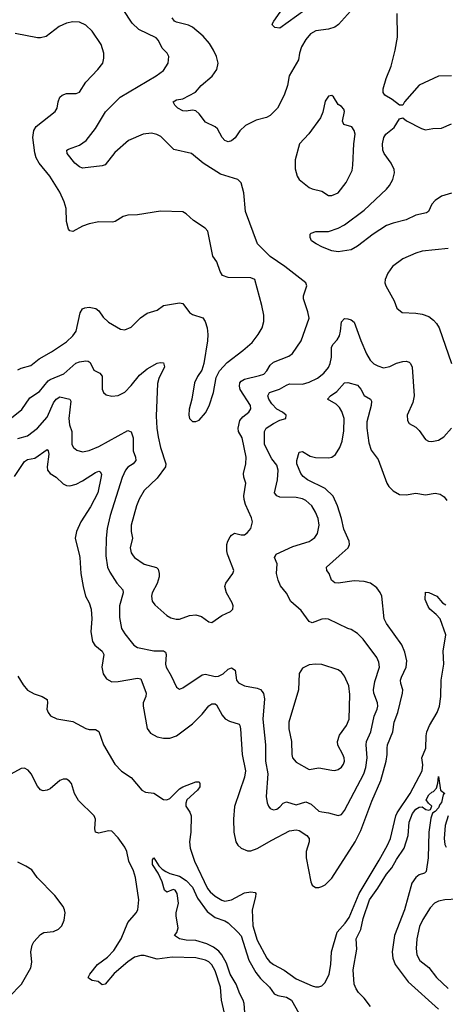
# Model space of a CAD drawing. Header units: inches. Extents: x 1682530 to 1839546, y 640742 to 791647.
# Tile 523 of 656: x 1773681 to 1776313, y 667224 to 673318. Entities that reach past the tile are written whole.
import ezdxf

# ---------------------------------------------------------------- set-up
doc = ezdxf.new("R2010")
doc.units = ezdxf.units.IN
doc.header["$MEASUREMENT"] = 0
doc.layers.add('B7676', color=7, linetype='Continuous')
doc.layers.add('B7677', color=7, linetype='Continuous')

msp = doc.modelspace()

# ---------------------------------------------------------------- linework, layer by layer
at = {"layer": 'B7676', "color": 5}
for points, elevation in [([(1774050.1, 670000), (1774052.4, 669990), (1774058.5, 669890), (1774072.4, 669810), (1774087.2, 669750), (1774110.3, 669710), (1774122.2, 669670), (1774127.3, 669610), (1774121.2, 669530), (1774130.2, 669470.2), (1774146.5, 669446.5), (1774191.6, 669410), (1774202, 669390), (1774189.2, 669310), (1774196.5, 669270), (1774218.3, 669238.3), (1774250, 669221.1), (1774290, 669222.2), (1774410, 669243.2), (1774430, 669237.8), (1774462.9, 669150), (1774461.8, 669130), (1774444.7, 669090), (1774443.9, 669070), (1774470, 668930.7), (1774490, 668902), (1774530, 668880.2), (1774570, 668871.2), (1774608.8, 668871.2), (1774650, 668886.7), (1774750, 668961.1), (1774810, 669020.2), (1774849.4, 669070.6), (1774870, 669083.5), (1774890, 669084), (1774897.6, 669077.6), (1774933.5, 669013.5), (1774951.5, 668991.5), (1774977.2, 668977.2), (1775037.2, 668957.2), (1775043.1, 668950), (1775046.4, 668930), (1775055.8, 668770), (1775078, 668670), (1775071.6, 668630), (1775009.4, 668449.4), (1775003.5, 668370), (1775004.3, 668290), (1775017.8, 668230), (1775030, 668208.4), (1775050.2, 668190.2), (1775090, 668174.4), (1775110, 668174.7), (1775150, 668188.6), (1775239.3, 668240.7), (1775350, 668297.4), (1775390, 668305), (1775410, 668299.7), (1775455.6, 668270), (1775470.2, 668250), (1775470.2, 668230), (1775453, 668170), (1775452.6, 668130), (1775481.6, 667981.6), (1775490, 667962), (1775510, 667947.2), (1775530, 667946.5), (1775550, 667952.8), (1775570, 667964.4), (1775610, 668004.7), (1775755.3, 668230), (1775790, 668299), (1775857.8, 668482.2), (1775914.1, 668610), (1775947.2, 668730), (1775953.9, 668770), (1775952.3, 668810), (1775956.1, 668830), (1775987.9, 668910), (1775996.5, 668970), (1776019.1, 669030), (1776048.6, 669150), (1776049.7, 669170), (1776036.8, 669210), (1776035.8, 669230), (1776041.1, 669250), (1776070.5, 669310), (1776075, 669350), (1776063, 669403), (1776044.8, 669450), (1775950, 669581.3), (1775934.6, 669610), (1775919.8, 669750), (1775910, 669774), (1775890, 669802.4), (1775850.6, 669830.6), (1775810, 669840.3), (1775750, 669845.6), (1775650, 669831), (1775630, 669833), (1775608.6, 669848.6), (1775594.3, 669890), (1775580.5, 669910), (1775578.7, 669930), (1775656.9, 670000)], 620), ([(1774214.2, 670000), (1774224.6, 669930), (1774238.9, 669898.9), (1774282.2, 669830), (1774319.6, 669790), (1774320.2, 669770), (1774298.2, 669690), (1774298.4, 669618.4), (1774311.3, 669550), (1774330, 669518), (1774370, 669466.7), (1774387, 669447), (1774410, 669432.8), (1774510, 669411.1), (1774571.1, 669411.1), (1774582.9, 669402.9), (1774587.6, 669390), (1774582.6, 669330), (1774586.9, 669310), (1774617.8, 669257.8), (1774650, 669187.3), (1774670, 669175.5), (1774690, 669182.4), (1774810, 669263.2), (1774830, 669267.9), (1774890, 669252.3), (1774910, 669255.6), (1774939.7, 669270), (1774970, 669298.7), (1774990, 669307), (1775012.8, 669292.8), (1775020.8, 669230), (1775033, 669213), (1775070, 669194.9), (1775150, 669181.7), (1775170, 669171.8), (1775180.6, 669160.6), (1775188.5, 669148.5), (1775194, 669114), (1775184.8, 668990), (1775200.2, 668830), (1775201.5, 668730), (1775214.8, 668650), (1775205, 668510), (1775211.2, 668471.2), (1775220.3, 668450), (1775230, 668437.1), (1775250, 668428.9), (1775270, 668432.9), (1775290, 668446.3), (1775310, 668468.9), (1775330, 668477.3), (1775390, 668458.2), (1775450, 668478.2), (1775483.2, 668463.2), (1775530, 668420.3), (1775550, 668414.7), (1775590.2, 668410.2), (1775650, 668392.4), (1775670, 668399.3), (1775690, 668423), (1775808.2, 668650), (1775821.3, 668690), (1775829.9, 668750), (1775823.6, 668830), (1775826.1, 668850), (1775851.9, 668910), (1775872.7, 669007.3), (1775891.4, 669050), (1775894.6, 669070), (1775893, 669090), (1775871.4, 669150), (1775868.5, 669170), (1775877.2, 669222.8), (1775906.2, 669310), (1775902.3, 669342.3), (1775888.6, 669370), (1775804, 669484), (1775770, 669519.7), (1775730, 669544.2), (1775710, 669549.7), (1775590, 669607.1), (1775570, 669611), (1775550, 669608.4), (1775490, 669585.4), (1775470, 669593.3), (1775422.2, 669662.2), (1775356.8, 669716.8), (1775329.7, 669769.7), (1775294.5, 669814.5), (1775278.5, 669850), (1775268.6, 669890), (1775273.3, 669950), (1775256.9, 669990), (1775262, 670000)], 640), ([(1774383.4, 670000), (1774390.4, 669990), (1774450, 669949.1), (1774527, 669927), (1774536.4, 669916.4), (1774544.2, 669890), (1774543.5, 669870), (1774530.9, 669829.1), (1774500.9, 669770), (1774495.3, 669750), (1774499.9, 669719.9), (1774516.4, 669696.4), (1774591.1, 669631.1), (1774616.4, 669616.4), (1774647.9, 669607.9), (1774670, 669608), (1774730, 669630.2), (1774770, 669635.6), (1774805.4, 669625.4), (1774850, 669591.8), (1774870, 669586.4), (1774930, 669630.3), (1774984, 669656), (1774998.4, 669670), (1775000.5, 669690), (1774994.3, 669710), (1774960.4, 669770), (1774949.8, 669810), (1774954.7, 669830), (1774999.7, 669890), (1775005.1, 669910), (1774970.2, 670000)], 660), ([(1773670, 669255.3), (1773701.7, 669201.7), (1773728.6, 669168.6), (1773770, 669145.8), (1773820.7, 669130), (1773850.4, 669110), (1773853.1, 669090), (1773848.3, 669050), (1773856, 669030), (1773872.4, 669010), (1773910.6, 668990.6), (1774010, 668975.5), (1774090, 668932.3), (1774110, 668925.3), (1774150, 668926), (1774170, 668913), (1774198.8, 668830), (1774269.4, 668710), (1774310, 668666.3), (1774370, 668627.8), (1774436.2, 668550), (1774458.1, 668538.1), (1774510, 668530.1), (1774570, 668492.3), (1774590, 668489.3), (1774610, 668498.8), (1774670, 668557.9), (1774690, 668570.7), (1774770, 668601.3), (1774790, 668600.4), (1774795.8, 668590), (1774794.7, 668570), (1774780.8, 668550), (1774714, 668490), (1774707.5, 668470), (1774708.1, 668450), (1774732.8, 668412.8), (1774740.5, 668390), (1774738.8, 668290), (1774731.3, 668230), (1774735.8, 668190), (1774761.7, 668110), (1774841.9, 667941.9), (1774859.6, 667919.6), (1774890, 667894.6), (1774930, 667868.8), (1774950, 667863), (1774990, 667870.1), (1775070, 667913.7), (1775110, 667921), (1775137.2, 667917.2), (1775142, 667910), (1775139, 667890), (1775118.3, 667810), (1775122.7, 667710), (1775150, 667620.3), (1775209.1, 667509.1), (1775225.2, 667490), (1775250, 667471.1), (1775315.7, 667435.7), (1775390, 667381.6), (1775490, 667339.5), (1775510, 667332.7), (1775530, 667332.7), (1775550, 667339.3), (1775570, 667359.1), (1775593.5, 667410), (1775605.3, 667470), (1775609.8, 667550), (1775644.3, 667670), (1775694.3, 667725.7), (1775718.2, 667761.8), (1775780.5, 667910), (1775904.2, 668115.8), (1775955.4, 668210), (1775974.3, 668250), (1776006, 668390), (1776014.3, 668410), (1776095.5, 668530), (1776170.4, 668669.6), (1776174.1, 668705.9), (1776167.9, 668750), (1776193, 668810), (1776193.4, 668886.6), (1776198.8, 668910), (1776215.4, 668950), (1776262.9, 669030), (1776276.9, 669070), (1776285.1, 669130), (1776287.9, 669230), (1776304.5, 669330), (1776299.1, 669410), (1776315.4, 669510), (1776280.4, 669610), (1776256.5, 669636.5), (1776216.4, 669670), (1776206.3, 669686.3), (1776188.5, 669730), (1776190, 669776), (1776210, 669773.4), (1776260.7, 669750), (1776295.3, 669710), (1776316.5, 669696.5)], 580), ([(1774948, 667170), (1774928.3, 667250), (1774921.6, 667330), (1774890, 667431.1), (1774870, 667468.7), (1774850, 667487.4), (1774830, 667496.9), (1774770, 667512.2), (1774624.5, 667515.5), (1774530, 667503.1), (1774450, 667525.6), (1774430, 667526.6), (1774390, 667515.5), (1774350, 667487.7), (1774264.6, 667415.4), (1774210, 667348.9), (1774190, 667345.4), (1774165.2, 667365.2), (1774130, 667372.6), (1774106.7, 667386.7), (1774104.2, 667390), (1774113.7, 667410), (1774163, 667470), (1774224.8, 667515.2), (1774262.5, 667557.5), (1774308.1, 667630), (1774349.6, 667730.4), (1774400.7, 667790), (1774412.2, 667810), (1774418.6, 667870), (1774397.5, 668010), (1774385.5, 668050), (1774356, 668110), (1774344.1, 668170), (1774330, 668197.6), (1774290, 668253.7), (1774250, 668296.9), (1774230, 668298.5), (1774170, 668284.1), (1774149, 668289), (1774144.6, 668310), (1774150.6, 668370), (1774141.8, 668390), (1774045.2, 668485.2), (1774019.8, 668530), (1774000.3, 668590), (1773987.3, 668607.3), (1773970, 668617.5), (1773950, 668617.5), (1773930, 668609.3), (1773870, 668557.9), (1773850, 668548.9), (1773825.8, 668545.8), (1773810, 668551.6), (1773790, 668575.3), (1773751.7, 668651.7), (1773733.7, 668673.7), (1773710, 668685.4), (1773690, 668683.6), (1773603.7, 668636.3)], 580), ([(1775850.7, 667210), (1775810, 667262.4), (1775776.7, 667296.7), (1775760.5, 667320.5), (1775749, 667349), (1775742.6, 667437.4), (1775765.6, 667565.6), (1775762, 667630), (1775790, 667687.6), (1775805.1, 667754.9), (1775842.9, 667870), (1775896.4, 667943.6), (1775950, 668029.3), (1775982.5, 668070), (1776010, 668119.6), (1776058.6, 668190), (1776082.9, 668270), (1776090, 668350.8), (1776110, 668406), (1776130, 668431.1), (1776150, 668443.7), (1776170, 668447.3), (1776192, 668430), (1776210, 668424.9), (1776222, 668430), (1776228.7, 668450), (1776208, 668470), (1776195.3, 668490), (1776210, 668520.7), (1776230, 668538), (1776239.6, 668540.4), (1776258, 668562), (1776266.5, 668593.5), (1776270, 668634), (1776282, 668550), (1776310.6, 668530), (1776299.6, 668520.4), (1776290, 668474), (1776278.7, 668461.3), (1776270, 668440.9), (1776250, 668418), (1776232.7, 668407.3), (1776222.7, 668377.3), (1776211.8, 668290), (1776207, 668130), (1776194, 668046), (1776183.8, 668036.2), (1776150, 668025), (1776130.2, 668010), (1776106, 667974), (1776060.4, 667810), (1775998.1, 667650), (1775983.4, 667550), (1775987.5, 667510), (1776002.7, 667470), (1776083.3, 667363.3), (1776270, 667194.2)], 560), ([(1776330, 668390.6), (1776311.8, 668330), (1776305.3, 668250), (1776310, 668213.4), (1776317.2, 668197.2)], 580), ([(1775073.1, 667173.1), (1775069.5, 667229.5), (1775063.7, 667250), (1775042.9, 667290), (1775020.1, 667350), (1774983.2, 667410), (1774959, 667479), (1774931.4, 667531.4), (1774912.5, 667552.5), (1774878.6, 667578.6), (1774838.8, 667598.8), (1774770, 667619.8), (1774710, 667620.8), (1774670, 667628.6), (1774639, 667650), (1774651.9, 667668.1), (1774661.5, 667698.5), (1774649.2, 667770), (1774649.3, 667790.7), (1774662, 667850), (1774655.3, 667910), (1774642, 667930), (1774630, 667935.1), (1774590, 667919), (1774575.3, 667930), (1774562.5, 667982.5), (1774536.3, 668036.3), (1774503, 668090), (1774502, 668118), (1774510, 668131.3), (1774541.3, 668081.3), (1774561.1, 668061.1), (1774585.5, 668045.5), (1774610, 668033), (1774670, 668017), (1774710.2, 667990), (1774750, 667948.4), (1774781.2, 667881.2), (1774839.1, 667799.1), (1774890, 667760.7), (1774950, 667740.8), (1774970, 667728.9), (1775030, 667670.7), (1775050, 667649.1), (1775097.6, 667497.6), (1775140.6, 667420.6), (1775170, 667383.5), (1775226.5, 667330), (1775255.2, 667290), (1775277.9, 667277.9), (1775330, 667269.5), (1775361.7, 667250), (1775406, 667170)], 560), ([(1773616.2, 667270), (1773691.3, 667348.7), (1773749, 667450), (1773755, 667485), (1773748.9, 667550), (1773758.5, 667590), (1773768.9, 667611.1), (1773810, 667656.3), (1773830, 667668.5), (1773890, 667675.8), (1773920.7, 667690), (1773940.5, 667710), (1773954.9, 667745.1), (1773961.3, 667790), (1773958.7, 667810), (1773949.6, 667830), (1773897.3, 667897.3), (1773789.8, 668009.8), (1773756.1, 668056.1), (1773719.8, 668079.8), (1773670, 668103.1)], 620), ([(1776385.1, 667874.9), (1776310, 667871.5), (1776270, 667862.4), (1776244.9, 667850), (1776218.3, 667821.7), (1776172.7, 667750), (1776153.1, 667706.9), (1776136.6, 667630), (1776132.9, 667570), (1776136.1, 667530), (1776156, 667496), (1776210, 667451.6), (1776257.8, 667390), (1776330, 667322.4)], 580)]:
    msp.add_lwpolyline(points, dxfattribs=dict(at, elevation=elevation))
at = {"layer": 'B7676', "color": 5, "elevation": 660}
msp.add_lwpolyline([(1775510.3, 669329.7), (1775470, 669324.7), (1775430, 669304.5), (1775409.1, 669270.9), (1775404.6, 669170), (1775345, 668970), (1775346, 668930), (1775361.3, 668850), (1775363.2, 668770), (1775368, 668750), (1775390, 668723.1), (1775470, 668678.4), (1775530, 668688.7), (1775610, 668673.1), (1775630, 668671.7), (1775650, 668677.8), (1775670, 668691.8), (1775682.4, 668710), (1775688.7, 668730), (1775687.4, 668750), (1775679.7, 668770), (1775647.9, 668827.9), (1775646.4, 668850), (1775658.7, 668890), (1775702.2, 668950), (1775717.8, 668990), (1775722.7, 669142.7), (1775715.2, 669195.2), (1775690, 669256.2), (1775670, 669279.7), (1775650, 669293.7), (1775550, 669327.1)], close=True, dxfattribs=at)
at = {"layer": 'B7677', "color": 5}
for points, elevation in [([(1775443.7, 673376.3), (1775290, 673266), (1775258, 673270), (1775244.1, 673284.1), (1775241.2, 673290), (1775252, 673310), (1775350, 673448.8)], 620), ([(1774970.2, 670000), (1774966.3, 670010), (1774961.5, 670030), (1774961.6, 670070), (1774967.1, 670090), (1774982.7, 670117.3), (1774990, 670127.2), (1775010, 670139.5), (1775050, 670128.9), (1775070, 670129), (1775090, 670144.2), (1775109.7, 670170), (1775119.7, 670210), (1775114.7, 670234.7), (1775076.8, 670316.8), (1775068.5, 670348.5), (1775067.8, 670372.2), (1775079.2, 670450), (1775067.4, 670487.4), (1775065.7, 670510), (1775080.2, 670570), (1775082, 670610), (1775056.2, 670730), (1775034.7, 670770), (1775030.8, 670790), (1775043, 670837), (1775060.7, 670859.3), (1775098.5, 670890), (1775109.8, 670910), (1775108.9, 670930), (1775044.3, 671030), (1775039.6, 671050), (1775043, 671070), (1775050, 671081.3), (1775070, 671094.2), (1775164.6, 671115.4), (1775190, 671125.2), (1775210, 671144.9), (1775230, 671180.3), (1775250, 671199.1), (1775344.8, 671235.2), (1775368.3, 671251.7), (1775420.9, 671330), (1775470.8, 671470), (1775463.1, 671510), (1775436, 671590), (1775435.1, 671610), (1775457, 671670), (1775449.6, 671689.6), (1775319.8, 671790), (1775230, 671852.1), (1775150.7, 671930), (1775076.4, 672130), (1775066.3, 672246.3), (1775050, 672308.7), (1775029.7, 672329.7), (1774922.2, 672362.2), (1774816.2, 672430), (1774742.7, 672490), (1774634.7, 672514.7), (1774554.6, 672594.6), (1774528.5, 672608.5), (1774495.5, 672615.5), (1774444, 672610), (1774353.4, 672570), (1774270, 672496.9), (1774210, 672419.6), (1774190, 672413.3), (1774070, 672399.3), (1774050, 672407), (1774022.4, 672430), (1773973.5, 672490), (1773971.6, 672510), (1773982.3, 672517.7), (1774050, 672542.2), (1774090.9, 672570), (1774150, 672645.3), (1774212.3, 672747.7), (1774301.2, 672838.8), (1774524.5, 672970), (1774570, 673004.4), (1774598.9, 673050), (1774602.4, 673090), (1774591.8, 673110), (1774562.7, 673142.7), (1774538.9, 673190), (1774525.2, 673205.2), (1774418.1, 673258.1), (1774375.6, 673295.6), (1774321.5, 673381.5)], 660), ([(1775726.3, 673370), (1775652.2, 673287.8), (1775630, 673272.1), (1775590, 673259.8), (1775511.2, 673248.8), (1775479.5, 673230), (1775450, 673195.6), (1775423.6, 673150), (1775410.3, 673110), (1775404.6, 673070), (1775348, 672970), (1775336.5, 672910), (1775316.9, 672850), (1775275.6, 672770), (1775230, 672724.7), (1775206.2, 672713.8), (1775143.3, 672696.7), (1775077.7, 672662.3), (1775041.1, 672630), (1775012.8, 672587.2), (1774990, 672567.8), (1774970, 672562.8), (1774949.7, 672570), (1774933.3, 672590), (1774903.2, 672643.2), (1774890, 672655.1), (1774830, 672683.5), (1774790, 672735.8), (1774770, 672754.2), (1774750, 672757.8), (1774710, 672751.9), (1774690, 672753.8), (1774659.7, 672770), (1774640.7, 672790), (1774629.6, 672810.4), (1774650, 672821.6), (1774690, 672828.7), (1774767, 672870), (1774802, 672910), (1774870.6, 672969.4), (1774899.7, 673010), (1774907.6, 673050), (1774898.8, 673090), (1774880.3, 673130), (1774853.6, 673170), (1774815.2, 673215.2), (1774750, 673272.7), (1774724.7, 673284.7), (1774650, 673303.5), (1774638, 673310), (1774623.5, 673330)], 640), ([(1773669.9, 671150.1), (1773690, 671161.7), (1773750, 671176.9), (1773801.2, 671218.8), (1773877.7, 671262.3), (1773970, 671325), (1774010, 671360.9), (1774029.8, 671390), (1774055.8, 671504.2), (1774070, 671528.2), (1774084.2, 671535.8), (1774110, 671539.5), (1774151.7, 671531.7), (1774170, 671516.3), (1774196.4, 671476.4), (1774230, 671446.4), (1774303.4, 671403.4), (1774330, 671399.3), (1774370, 671415.5), (1774427.7, 671472.3), (1774470, 671502.6), (1774530, 671521.3), (1774571, 671549), (1774670, 671566.7), (1774690, 671562), (1774730, 671505.3), (1774750, 671493.4), (1774812.7, 671472.7), (1774828.5, 671450), (1774840.3, 671410), (1774844.9, 671370), (1774842.8, 671330), (1774820.3, 671190), (1774806.4, 671150), (1774779.5, 671110), (1774761.5, 671070), (1774744.6, 670970), (1774728.6, 670908.6), (1774726.7, 670870), (1774731, 670850), (1774750, 670831), (1774770, 670830.8), (1774790, 670838.8), (1774830, 670884), (1774852.2, 670927.8), (1774879.7, 671010), (1774896.1, 671103.9), (1774915.7, 671144.3), (1774963.3, 671196.7), (1775061.3, 671270), (1775119.2, 671320.8), (1775156.1, 671370), (1775179.2, 671410), (1775189.8, 671450), (1775189.7, 671490.3), (1775178, 671550), (1775134, 671710), (1775110, 671720.7), (1774970, 671722), (1774934.5, 671734.5), (1774919.6, 671759.6), (1774900.5, 671820.5), (1774875.1, 671855.1), (1774844.2, 672010), (1774827.6, 672027.6), (1774755.5, 672075.5), (1774710, 672117), (1774689.7, 672129.7), (1774552.4, 672132.4), (1774410, 672109.7), (1774350, 672108.2), (1774320.2, 672099.8), (1774270.7, 672070), (1774254.7, 672065.3), (1774170, 672067.4), (1774110, 672054.7), (1774070, 672039.7), (1774010, 672006.6), (1773991.3, 672011.3), (1773982.2, 672022.2), (1773969.8, 672069.8), (1773968.3, 672150), (1773956.3, 672190), (1773929.8, 672249.8), (1773867.8, 672350), (1773802.2, 672430), (1773783, 672463), (1773774, 672494), (1773761.7, 672590), (1773768.6, 672631.4), (1773782.8, 672657.2), (1773900.5, 672750), (1773912.8, 672770), (1773918, 672810), (1773930, 672838), (1773943.7, 672850), (1773970, 672861.1), (1774030, 672860.3), (1774050, 672870.4), (1774089, 672931), (1774165.1, 673010), (1774194.3, 673050), (1774200.8, 673079.2), (1774201.3, 673110), (1774184.9, 673164.9), (1774130, 673247.3), (1774090, 673285.1), (1774050, 673303.7), (1774010, 673304.5), (1773970, 673295.6), (1773924.5, 673275.5), (1773845, 673215), (1773810, 673205.1), (1773790, 673205.4), (1773653.4, 673233.4)], 680), ([(1776350, 672971.5), (1776270, 672969.6), (1776150, 672912.8), (1776060.7, 672810), (1776050, 672788.7), (1776030, 672788.7), (1775984, 672824), (1775939.7, 672850), (1775928.2, 672868.2), (1775928.8, 672891.2), (1775946.5, 672953.5), (1775977.1, 673030), (1776003.5, 673130), (1776017.4, 673210), (1776015.9, 673355.9)], 640), ([(1776350, 672245.1), (1776290, 672226), (1776250, 672199.7), (1776230, 672176.2), (1776208.2, 672131.8), (1776196.4, 672123.6), (1776130, 672109), (1776070, 672079.5), (1775990, 672059.8), (1775950, 672044), (1775866, 671990), (1775770, 671915.6), (1775730, 671893.5), (1775650, 671881.1), (1775610, 671888.3), (1775553.2, 671910), (1775513.2, 671930), (1775485.2, 671950), (1775476, 671970), (1775477.2, 671990), (1775482.5, 671997.5), (1775511.8, 672008.2), (1775590, 672007.9), (1775650, 672028.4), (1775690, 672049.3), (1775810, 672139.7), (1775949.8, 672270), (1775967.9, 672292.1), (1775988.7, 672330), (1775997.6, 672370), (1775996.8, 672390), (1775977.8, 672430), (1775934.3, 672490), (1775927.2, 672510), (1775924.2, 672550), (1775933.2, 672590), (1775944.7, 672610), (1775997.4, 672650), (1776030, 672704.7), (1776050, 672711.3), (1776072.5, 672692.5), (1776164.5, 672644.5), (1776190, 672636.9), (1776234.5, 672645.5), (1776290, 672647.6), (1776350, 672674)], 640), ([(1776330, 671901.6), (1776170, 671884.7), (1776130, 671873.6), (1776050, 671838.7), (1775986, 671790), (1775958, 671750), (1775940.5, 671710), (1775939.1, 671690), (1775944.9, 671670), (1775997.3, 671577.3), (1776013.4, 671533.4), (1776046, 671506), (1776130, 671502), (1776170, 671494.9), (1776210, 671480.3), (1776239.3, 671459.3), (1776258.4, 671438.4), (1776274.6, 671410), (1776350.3, 671190.3)], 660), ([(1775262, 670000), (1775267, 670010), (1775370, 670057.5), (1775470, 670087.9), (1775484, 670096), (1775505.7, 670114.3), (1775521.8, 670138.2), (1775532, 670190), (1775527.2, 670230), (1775510.6, 670270.6), (1775486.6, 670310), (1775450, 670341.7), (1775430, 670352), (1775390, 670360.3), (1775290, 670363.2), (1775270.7, 670370.7), (1775256, 670390), (1775275.6, 670470), (1775279.1, 670530), (1775270, 670562), (1775240.2, 670600.2), (1775194.2, 670690), (1775194.6, 670770), (1775205.7, 670790), (1775250, 670818.6), (1775290, 670838.8), (1775326.6, 670850), (1775329.6, 670870), (1775305.1, 670890), (1775270, 670908.4), (1775239.8, 670939.8), (1775221.9, 670970), (1775216, 670990), (1775224.7, 671010), (1775288.3, 671031.7), (1775330, 671057.2), (1775350, 671064.1), (1775430, 671063.3), (1775470, 671074.6), (1775521.4, 671098.6), (1775561.1, 671130), (1775590, 671165.3), (1775600.7, 671190), (1775609.8, 671230), (1775609.1, 671290.9), (1775619.7, 671310), (1775644.2, 671335.8), (1775658.1, 671361.9), (1775665.6, 671390), (1775671, 671449), (1775690, 671468.5), (1775710, 671467.4), (1775730, 671460.3), (1775750, 671446), (1775790, 671333), (1775826, 671250), (1775849, 671210), (1775870, 671188.9), (1775895.1, 671175.1), (1775930, 671164), (1775970, 671171.3), (1776010, 671192.4), (1776050, 671202.8), (1776070, 671204.2), (1776090, 671197.6), (1776098.4, 671190), (1776107.8, 671167.8), (1776119.6, 670990), (1776112.1, 670947.9), (1776077.1, 670870), (1776078, 670838), (1776090, 670818.8), (1776130, 670795.5), (1776150, 670775.5), (1776190, 670719.1), (1776208.7, 670708.7), (1776230, 670707), (1776270, 670715.3), (1776303.3, 670736.7), (1776350, 670790.4)], 640), ([(1773630, 670854.2), (1773694.9, 670905.1), (1773743.1, 670976.9), (1773802.4, 671017.6), (1773857.9, 671082.1), (1773870, 671091.6), (1773954.6, 671125.4), (1774027.6, 671192.4), (1774050, 671201.5), (1774090, 671206.4), (1774104.7, 671204.7), (1774116.3, 671196.3), (1774139, 671150), (1774175.5, 671130), (1774191.1, 671111.1), (1774191.5, 671031.5), (1774199.5, 671010), (1774216.1, 670996.1), (1774250, 670988.8), (1774290, 670992), (1774330, 671013.4), (1774370, 671053.4), (1774420.9, 671119.1), (1774470, 671157.8), (1774530, 671191.4), (1774550, 671197.4), (1774570, 671194.9), (1774576.9, 671170), (1774542.1, 671097.9), (1774533.9, 671066.1), (1774524.1, 670864.1), (1774527.9, 670790), (1774536.2, 670736.2), (1774551.1, 670670), (1774585, 670570), (1774582.4, 670550), (1774530, 670479.7), (1774450, 670404.4), (1774419.7, 670350), (1774404, 670310), (1774370.2, 670190.2), (1774370.2, 670150.2), (1774379, 670110), (1774363.2, 670050), (1774370, 670019.1), (1774383.4, 670000)], 660), ([(1775656.9, 670000), (1775712.8, 670050), (1775721, 670070), (1775717.2, 670090), (1775685.4, 670165.4), (1775671.1, 670230), (1775646.3, 670310), (1775618.4, 670370), (1775570, 670416.6), (1775460.3, 670470), (1775433.5, 670490), (1775418.6, 670510), (1775394.5, 670570), (1775394.2, 670590), (1775410, 670640.7), (1775430, 670645.7), (1775476.3, 670616.3), (1775510, 670607.5), (1775592.8, 670607.2), (1775610, 670610.2), (1775633.6, 670626.4), (1775661.3, 670670), (1775675.7, 670710), (1775686, 670774), (1775687.3, 670850), (1775673.5, 670893.5), (1775658.2, 670918.2), (1775638, 670938), (1775584.5, 670970), (1775602.4, 670990), (1775642.4, 671017.6), (1775690, 671070.4), (1775710, 671072.2), (1775770, 671056), (1775790, 671030.4), (1775810, 670992.2), (1775850.4, 670970), (1775856.9, 670956.9), (1775855, 670930), (1775828.1, 670830), (1775827.5, 670790), (1775838.8, 670698.8), (1775854.5, 670654.5), (1775896.6, 670596.6), (1775950.1, 670450.1), (1775963.6, 670430), (1775990, 670402), (1776030, 670379.7), (1776070, 670377.6), (1776130, 670387.1), (1776190, 670378), (1776250, 670388.7), (1776281.7, 670381.7), (1776305.1, 670365.1), (1776322.5, 670342.5)], 620), ([(1773670, 670726), (1773730, 670741.8), (1773790, 670789.3), (1773850, 670857.8), (1773890, 670946.7), (1773905.6, 670970), (1773930, 670983.6), (1773990, 670970.3), (1773996.5, 670956.5), (1773984.5, 670850), (1773988.9, 670810), (1774002.7, 670770), (1774002.8, 670690), (1774014.4, 670670), (1774034.7, 670654.7), (1774070, 670644), (1774110, 670651.4), (1774170, 670676.8), (1774350, 670775.3), (1774370, 670768), (1774382.8, 670730), (1774382, 670650), (1774396.9, 670610), (1774398.5, 670590), (1774382, 670570), (1774350, 670549.7), (1774335.2, 670530), (1774315.4, 670484.6), (1774240.1, 670250), (1774222.7, 670170), (1774215.2, 670110), (1774212.7, 670010), (1774214.2, 670000)], 640), ([(1773649.4, 670490), (1773710, 670584.2), (1773730, 670595.5), (1773775.2, 670604.8), (1773850, 670657), (1773856.5, 670650), (1773861.6, 670630), (1773850.2, 670550.2), (1773853.2, 670530), (1773868.7, 670510), (1773906.5, 670486.5), (1773950, 670446.2), (1773970, 670435.2), (1773990, 670432.9), (1774030, 670443.7), (1774070, 670463.1), (1774150, 670516.1), (1774170, 670523.9), (1774179.3, 670519.3), (1774186.3, 670506.3), (1774185.1, 670490), (1774163.4, 670390), (1774117.7, 670302.3), (1774058, 670210), (1774032.8, 670150), (1774024.7, 670110), (1774050.1, 670000)], 620)]:
    msp.add_lwpolyline(points, dxfattribs=dict(at, elevation=elevation))
at = {"layer": 'B7677', "color": 5, "elevation": 660}
msp.add_lwpolyline([(1775610, 672849), (1775590, 672844), (1775570, 672814), (1775555.1, 672744.9), (1775541.3, 672710), (1775468.8, 672611.2), (1775410.4, 672550), (1775384.4, 672450), (1775385.1, 672394.9), (1775396.1, 672350), (1775408.7, 672328.7), (1775470, 672280.4), (1775490.3, 672270.3), (1775550, 672257), (1775590, 672230.4), (1775610, 672230.3), (1775650, 672246.7), (1775700.5, 672310), (1775736.1, 672383.9), (1775741.3, 672418.7), (1775746, 672550), (1775755.3, 672610), (1775750, 672632.7), (1775734.2, 672654.2), (1775685.2, 672670), (1775677.6, 672690), (1775689.5, 672749.5), (1775684.5, 672764.5), (1775670, 672781.2), (1775650, 672794), (1775621.2, 672841.2)], close=True, dxfattribs=at)

doc.saveas('drawing.dxf')
